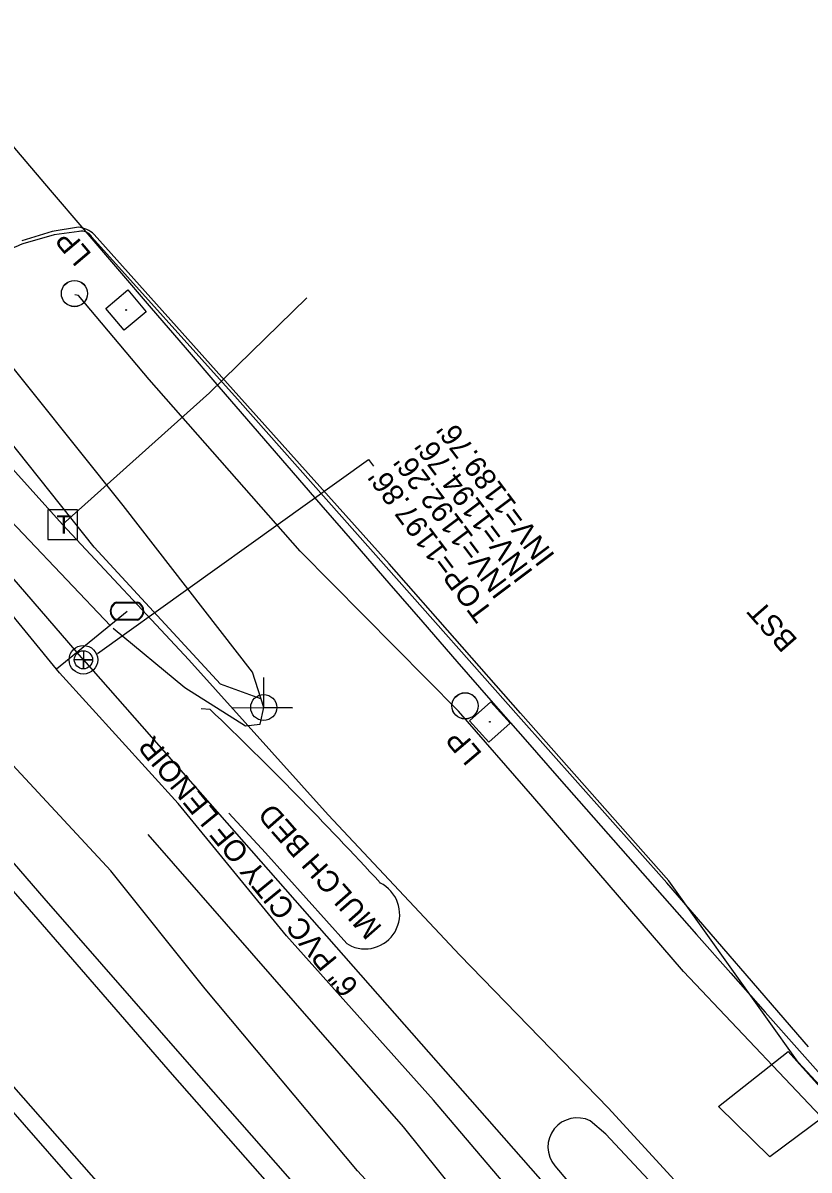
# Model space of a CAD drawing. Extents: x 1263837 to 1268319, y 770628 to 773628.
# Drawn here: x 1266473.4 to 1266621.4, y 772515.9 to 772731.9 of the extents above; entities that cross this region are included whole.
import ezdxf

# ---------------------------------------------------------------- set-up
doc = ezdxf.new("R2010")
doc.units = 0
for name, color, linetype in [('Exist Other Culture Area Outline', 7, 'Continuous'), ('Exist Other Culture Area Outline Text', 7, 'Continuous'), ('Exist Roads EOT Text', 7, 'Continuous'), ('Exist Utilities Gas UG Line SUE LOS B', 7, 'Continuous'), ('Exist Utilities Other Pole CELL', 7, 'Continuous'), ('Exist Utilities Other Pole With Base CELL', 7, 'Continuous'), ('Exist Utilities Other Pole With Base Text', 7, 'Continuous'), ('Exist Utilities Power Joint Use Telephone CELL', 7, 'Continuous'), ('Exist Utilities Power UG Cable SUE LOS B', 7, 'Continuous'), ('Exist Utilities Telephone Pedestal CELL', 7, 'Continuous'), ('Exist Utilities Telephone UG Cable SUE LOS B', 7, 'Continuous'), ('Exist Utilities Telephone UG FO SUE LOS B', 7, 'Continuous'), ('Exist Utilities TV UG Cable SUE LOS B', 7, 'Continuous'), ('Exist Utilities Water Meter CELL', 7, 'Continuous'), ('Exist Utilities Water UG Line SUE LOS B', 7, 'Continuous'), ('Exist Utilities Water UG Line SUE LOS B Text', 7, 'Continuous'), ('Pattern 2', 7, 'Continuous'), ('Prop Horizontal Alignment', 7, 'Continuous'), ('Prop Retaining Wall', 7, 'Continuous'), ('Prop SS Fill Line', 7, 'Continuous'), ('Prop SS Fill Text', 7, 'Continuous'), ('Prop SS Transition Line', 7, 'Continuous'), ('Prop WCR CELL', 7, 'Continuous'), ('Scratch_Level_2', 7, 'Continuous'), ('Scratch_Level_5', 7, 'Continuous')]:
    doc.layers.add(name, color=color, linetype=linetype)

# ---------------------------------------------------------------- blocks, each defined once
blk = doc.blocks.new('EXIST UTILITIES SANITARY SEWER MANHOLE')
at = {"layer": 'Prop WCR CELL'}
blk.add_lwpolyline([(0, 0.03425), (0, -0.03425), (0, 0), (0.03425, 0), (-0.03425, 0)], dxfattribs=at)
for radius in [0.05389, 0.03425]:
    blk.add_circle((0, 0), radius, dxfattribs=at)
blk = doc.blocks.new('EXIST UTILITIES OTHER POLE WITH BASE')
at = {"layer": 'Exist Utilities Other Pole With Base CELL'}
blk.add_line((0, 0), (0, 0), dxfattribs=at)
blk.add_lwpolyline([(-0.0545, 0.054), (0.0535, 0.054), (0.0535, -0.054), (-0.0545, -0.054), (-0.0545, 0.054)], dxfattribs=at)
blk.add_circle((0, 0), 0.00141, dxfattribs=at)
blk = doc.blocks.new('EXIST UTILITIES OTHER POLE')
at = {"layer": 'Exist Utilities Other Pole CELL'}
blk.add_circle((0, 0), 0.0493, dxfattribs=at)
blk = doc.blocks.new('EXIST UTILITIES POWER JOINT USE TELEPHONE')
at = {"layer": 'Exist Utilities Power Joint Use Telephone CELL'}
blk.add_line((0, 0), (0, 0), dxfattribs=at)
blk.add_lwpolyline([(-0.1188, 0), (0.108, -0.0008), (0, -0.0004), (0, 0.1125)], dxfattribs=at)
blk.add_circle((0, 0.0001), 0.049, dxfattribs=at)
blk = doc.blocks.new('EXIST UTILITIES TELEPHONE PEDESTAL')
at = {"layer": 'Exist Utilities Telephone Pedestal CELL'}
blk.add_line((0, 0), (0, 0), dxfattribs=at)
blk.add_lwpolyline([(-0.0545, -0.0565), (0.0574, -0.0565), (0.0574, 0.0554), (-0.0545, 0.0554), (-0.0545, -0.0565)], dxfattribs=at)
blk.add_text('T', height=0.0684, dxfattribs=at).set_placement((-0.0226, -0.0343))
blk = doc.blocks.new('EXIST UTILITIES WATER METER')
at = {"layer": 'Exist Utilities Water Meter CELL'}
blk.add_line((0, 0), (0, 0), dxfattribs=at)
for points in [[(-0.0408, 0.034), (0.0408, 0.034)], [(-0.0408, 0.0312), (0.0408, 0.0312)], [(0.0408, -0.0312), (-0.0413, -0.0312)], [(0.0408, -0.034), (-0.0413, -0.034)]]:
    blk.add_lwpolyline(points, dxfattribs=at)
for centre, radius, start, end in [((-0.0261, -0.0001), 0.0371, 113.178, 245.9794), ((-0.0259, -0.0001), 0.0347, 115.3009, 243.7824), ((0.0259, 0), 0.0371, 293.6483, 66.3084), ((0.0261, 0), 0.0345, 295.1272, 64.8728)]:
    blk.add_arc(centre, radius, start, end, dxfattribs=at)

msp = doc.modelspace()

# ---------------------------------------------------------------- linework, layer by layer
at = {"layer": 'Exist Other Culture Area Outline'}
for p, q in [((1266508.6, 772602.62), (1266506.93, 772602.75)), ((1266540.6, 772569.94), (1266540.64, 772569.95)), ((1266534.35, 772558.55), (1266535.22, 772558.03)), ((1266583.13, 772522.65), (1266580.16, 772525.14)), ((1266573.52, 772516.68), (1266590.68, 772496.49))]:
    msp.add_line(p, q, dxfattribs=at)
for points in [[(1266512.12, 772583.06), (1266519.04, 772575.61), (1266534.35, 772558.55)], [(1266626.72, 772527.83), (1266613.99, 772518.35), (1266604.34, 772527.81), (1266617.47, 772538.19), (1266626.72, 772527.83)], [(1266613.08, 772491.29), (1266597.37, 772507.37), (1266583.13, 772522.65)]]:
    msp.add_lwpolyline(points, dxfattribs=at)
for centre, major_axis, ratio, start_param, end_param in [((1266113.19, 772175.68), (-433.73, 477.36), 0.90161, 4.719151, 4.790119), ((1266537.77, 772564.05), (4.99, -4.24), 0.997797, 5.015291, 8.110014), ((1266577.73, 772520.21), (-5.31, 1.44), 0.997453, 4.519776, 7.246546)]:
    msp.add_ellipse(centre, major_axis=major_axis, ratio=ratio, start_param=start_param, end_param=end_param, dxfattribs=at)
at = {"layer": 'Exist Utilities Gas UG Line SUE LOS B'}
msp.add_lwpolyline([(1266626.3, 772417.63), (1266595.05, 772451.72), (1266564.52, 772485.15), (1266536.37, 772515.71), (1266507.66, 772549.98), (1266489.93, 772572.2), (1266467.35, 772596.54), (1266444.35, 772625.31), (1266427.08, 772644.86), (1266400.21, 772674.59), (1266378.42, 772699.08), (1266350.53, 772731.88), (1266329.01, 772758.07), (1266302.33, 772792.31)], dxfattribs=at)
at = {"layer": 'Exist Utilities Power UG Cable SUE LOS B'}
for points in [[(1266518.15, 772604.61), (1266510.56, 772607.39), (1266486.8, 772633.2), (1266461.84, 772664.46), (1266438.76, 772693.35), (1266417.71, 772720.59), (1266394.19, 772750.17), (1266376.27, 772773.54), (1266353.97, 772806.02), (1266338.19, 772829.96), (1266316.23, 772859.15), (1266292.65, 772887.5), (1266267.51, 772920.13), (1266239.14, 772953.7), (1266230.24, 772964.93), (1266247.17, 772989.49), (1266261.14, 773015.77), (1266284.95, 773046.23)], [(1266639.75, 772531.27), (1266628.04, 772521.21), (1266597.75, 772553.24), (1266569.38, 772586.24), (1266555.37, 772602.3), (1266525.58, 772632.44), (1266497.13, 772664.8), (1266483.81, 772680.6), (1266483.16, 772680.74)]]:
    msp.add_lwpolyline(points, dxfattribs=at)
at = {"layer": 'Exist Utilities Telephone UG Cable SUE LOS B'}
msp.add_lwpolyline([(1266518.7, 772602.97), (1266516.62, 772609.67), (1266492.26, 772641.05), (1266466.48, 772673.22), (1266446.59, 772700.16), (1266422.87, 772731.65)], dxfattribs=at)
at = {"layer": 'Exist Utilities Telephone UG FO SUE LOS B'}
for points in [[(1266480.79, 772637.46), (1266451.43, 772670.13), (1266443.59, 772674.8), (1266424.84, 772694.05), (1266400.93, 772715.49), (1266374.32, 772746.45), (1266346.23, 772778.43), (1266332.16, 772795.61), (1266324.39, 772799.33), (1266312.77, 772795.13), (1266304.86, 772796.49)], [(1266480.79, 772637.46), (1266508.49, 772662.27), (1266526.84, 772680.19)], [(1266796.47, 772289.4), (1266771.45, 772312.33), (1266750.58, 772335.58), (1266727.21, 772359.4), (1266705.16, 772382.3), (1266683.59, 772406.4), (1266666.51, 772424.57), (1266644.77, 772455.78), (1266623.87, 772481.67), (1266607.65, 772501.27), (1266583.62, 772527.54), (1266555.65, 772556.37), (1266530.83, 772582.8), (1266504.61, 772611.95), (1266480.79, 772637.46)], [(1266800.41, 772273.76), (1266767.21, 772276.87), (1266738.98, 772304.9), (1266717.12, 772329.73), (1266697.2, 772354.42), (1266674.28, 772381.13), (1266652.23, 772401.32), (1266633.23, 772422.49), (1266603.02, 772458.91), (1266572.11, 772490.2), (1266545, 772524.03), (1266516.46, 772556.71), (1266496.94, 772579.07)]]:
    msp.add_lwpolyline(points, dxfattribs=at)
at = {"layer": 'Exist Utilities TV UG Cable SUE LOS B'}
for points in [[(1266489.88, 772618.38), (1266465.14, 772644.38), (1266442.52, 772668.16), (1266414.85, 772694.99), (1266410.24, 772712.53)], [(1266490.34, 772617.96), (1266503.87, 772606.73), (1266515.3, 772599.56), (1266518.03, 772599.86), (1266518.7, 772602.97)]]:
    msp.add_lwpolyline(points, dxfattribs=at)
at = {"layer": 'Exist Utilities Water UG Line SUE LOS B'}
msp.add_line((1266479.66, 772610.26), (1266492.97, 772621.16), dxfattribs=at)
msp.add_lwpolyline([(1266860.23, 772190.35), (1266743.83, 772310), (1266721.02, 772333.68), (1266700.48, 772357.81), (1266674.55, 772384.08), (1266657.31, 772405.72), (1266637.24, 772428.83), (1266608.73, 772461.68), (1266579.07, 772495.61), (1266550.65, 772529.02), (1266522.97, 772560), (1266502.6, 772584.94), (1266480.26, 772609.52), (1266457.73, 772637.02), (1266437.21, 772662.96), (1266415.86, 772686.78), (1266401.76, 772699.43), (1266391.98, 772709.63), (1266367.75, 772740.95), (1266339.94, 772773.71), (1266307.71, 772809.46)], dxfattribs=at)
at = {"layer": 'Pattern 2'}
msp.add_lwpolyline([(1266487.43, 772613.18), (1266538.42, 772649.7), (1266539.37, 772648.43)], dxfattribs=at)
at = {"layer": 'Prop Horizontal Alignment'}
msp.add_arc((1275094.23, 780056.99), 11329.16, 216.983333, 223.309327, dxfattribs=at)
at = {"layer": 'Prop SS Fill Line'}
for p, q in [((1266483.93, 772692.69), (1266479.23, 772692.06)), ((1266483.93, 772692.69), (1266479.23, 772692.06)), ((1266483.93, 772692.69), (1266479.23, 772692.06)), ((1266483.93, 772692.69), (1266479.23, 772692.06)), ((1266479.23, 772692.06), (1266473.37, 772690.33)), ((1266479.23, 772692.06), (1266473.37, 772690.33)), ((1266479.23, 772692.06), (1266473.37, 772690.33)), ((1266479.23, 772692.06), (1266473.37, 772690.33))]:
    msp.add_line(p, q, dxfattribs=at)
msp.add_lwpolyline([(1266621.29, 772539.09), (1266594.58, 772569.96), (1266566.7, 772601.36), (1266541.79, 772629.48), (1266513.74, 772661.06), (1266486.36, 772691.62)], dxfattribs=at)
msp.add_lwpolyline([(1266621.29, 772539.09), (1266594.58, 772569.96), (1266566.7, 772601.36), (1266541.79, 772629.48), (1266513.74, 772661.06), (1266486.36, 772691.62)], dxfattribs=at)
msp.add_lwpolyline([(1266621.29, 772539.09), (1266594.58, 772569.96), (1266566.7, 772601.36), (1266541.79, 772629.48), (1266513.74, 772661.06), (1266486.36, 772691.62)], dxfattribs=at)
msp.add_lwpolyline([(1266621.29, 772539.09), (1266594.58, 772569.96), (1266566.7, 772601.36), (1266541.79, 772629.48), (1266513.74, 772661.06), (1266486.36, 772691.62)], dxfattribs=at)
for centre, major_axis, ratio, start_param, end_param in [((1266484.32, 772690.29), (-2.34, 0.67), 0.999121, 3.999133, 5.155852), ((1266484.32, 772690.29), (-2.34, 0.67), 0.999121, 3.999133, 5.155852), ((1266484.32, 772690.29), (-2.34, 0.67), 0.999121, 3.999133, 5.155852), ((1266484.32, 772690.29), (-2.34, 0.67), 0.999121, 3.999133, 5.155852), ((1266485.94, 772657.58), (-13.59, 32.34), 0.99962, 6.251617, 6.507022), ((1266485.94, 772657.58), (-13.59, 32.34), 0.99962, 6.251617, 6.507022), ((1266485.94, 772657.58), (-13.59, 32.34), 0.99962, 6.251617, 6.507022), ((1266485.94, 772657.58), (-13.59, 32.34), 0.99962, 6.251617, 6.507022)]:
    msp.add_ellipse(centre, major_axis=major_axis, ratio=ratio, start_param=start_param, end_param=end_param, dxfattribs=at)
at = {"layer": 'Prop SS Fill Text'}
for p, q in [((1266478.89, 772692.69), (1266473.15, 772690.89)), ((1266483.84, 772693.48), (1266478.89, 772692.69))]:
    msp.add_line(p, q, dxfattribs=at)
for points in [[(1266664.62, 772566.78), (1266661.41, 772564.36), (1266641.66, 772547.02), (1266628.62, 772535.22), (1266624.28, 772530.84), (1266619.35, 772536.2), (1266594.98, 772570.33), (1266567.08, 772601.9), (1266542.32, 772630.04), (1266513.99, 772661.63), (1266486.78, 772692.11)], [(1266357.93, 772658.32), (1266385.38, 772626.03), (1266411, 772595.83), (1266436.95, 772566.08), (1266464.45, 772534.8), (1266491.83, 772503.51), (1266517.83, 772474.24), (1266545.36, 772443.5), (1266571, 772414.52), (1266597.22, 772385.79), (1266624.11, 772356.56), (1266650.47, 772328.11), (1266677.92, 772297.91), (1266705.75, 772268.47), (1266733.32, 772238.6), (1266758.76, 772211.82)], [(1266617.67, 772409.79), (1266590.81, 772438.68), (1266561.79, 772471.1), (1266532.71, 772503.87), (1266504.74, 772535.77), (1266477.39, 772567.05), (1266451.01, 772597.54), (1266430.52, 772621.09), (1266430.29, 772621.69)]]:
    msp.add_lwpolyline(points, dxfattribs=at)
msp.add_ellipse((1266483.35, 772688.49), major_axis=(-4.34, 2.7), ratio=0.973949, start_param=4.515782, end_param=5.160122, dxfattribs=at)
at = {"layer": 'Prop SS Transition Line'}
for points in [[(1266851.72, 772155.98), (1266819.92, 772189.69), (1266786.94, 772222.96), (1266757.5, 772254.98), (1266725.07, 772288.17), (1266696.51, 772318.01), (1266668.57, 772348.72), (1266639.44, 772380.36), (1266614.35, 772407.49), (1266588.12, 772436.47), (1266559.63, 772468.18), (1266530.4, 772501.01), (1266501.55, 772533.83), (1266474.61, 772564.96), (1266448.23, 772595.11), (1266427.72, 772618.77), (1266404.36, 772646.43), (1266379.16, 772676.28)], [(1266360.72, 772660.64), (1266387.72, 772628.4), (1266413.72, 772598.24), (1266439.31, 772568.51), (1266466.94, 772536.77), (1266494, 772506.06), (1266519.96, 772476.42), (1266547.43, 772445.84), (1266573.43, 772416.92), (1266599.9, 772387.74), (1266626.38, 772358.75), (1266652.81, 772330.12), (1266681.04, 772299.87), (1266708.27, 772270.61), (1266731.59, 772245.95)]]:
    msp.add_lwpolyline(points, dxfattribs=at)
at = {"layer": 'Scratch_Level_2'}
msp.add_arc((1275094.23, 780056.99), 11459.16, 216.983333, 225.433333, dxfattribs=at)
at = {"layer": 'Scratch_Level_5'}
for q in [(1266251.71, 772881.81), (1266772.72, 772284.51)]:
    msp.add_line((1266484.76, 772611.98), q, dxfattribs=at)

# ---------------------------------------------------------------- block references
at = {"layer": 'Exist Utilities Other Pole CELL', "xscale": 50, "yscale": 50}
for p in [(1266483.07, 772680.98), (1266483.07, 772680.96), (1266556.61, 772603.31), (1266556.61, 772603.29)]:
    msp.add_blockref('EXIST UTILITIES OTHER POLE', p, dxfattribs=at)
at = {"layer": 'Exist Utilities Other Pole With Base CELL'}
for p, xscale, yscale, rotation in [((1266492.79, 772677.87), 50, 50, 40.069249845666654), ((1266561.29, 772600.28), 49.99999999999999, 50.00000000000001, 42.01204674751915)]:
    msp.add_blockref('EXIST UTILITIES OTHER POLE WITH BASE', p, dxfattribs=dict(at, xscale=xscale, yscale=yscale, rotation=rotation))
at = {"layer": 'Exist Utilities Power Joint Use Telephone CELL', "xscale": 50, "yscale": 50}
msp.add_blockref('EXIST UTILITIES POWER JOINT USE TELEPHONE', (1266518.7, 772602.99), dxfattribs=at)
at = {"layer": 'Exist Utilities Telephone Pedestal CELL', "xscale": 50, "yscale": 50}
msp.add_blockref('EXIST UTILITIES TELEPHONE PEDESTAL', (1266480.79, 772637.46), dxfattribs=at)
at = {"layer": 'Exist Utilities Water Meter CELL', "xscale": 50, "yscale": 50}
msp.add_blockref('EXIST UTILITIES WATER METER', (1266492.97, 772621.16), dxfattribs=at)
at = {"layer": 'Prop WCR CELL', "xscale": 50, "yscale": 50}
msp.add_blockref('EXIST UTILITIES SANITARY SEWER MANHOLE', (1266484.76, 772611.98), dxfattribs=at)

# ---------------------------------------------------------------- texts
at = {"layer": 'Exist Other Culture Area Outline Text'}
msp.add_text('MULCH BED', height=4, rotation=131.3556, dxfattribs=at).set_placement((1266541.15, 772561.59))
at = {"layer": 'Exist Roads EOT Text'}
msp.add_text('BST', height=4, rotation=131.3556, dxfattribs=at).set_placement((1266619.39, 772615.7))
at = {"layer": 'Exist Utilities Other Pole With Base Text'}
for p in [(1266486.45, 772688.38), (1266559.97, 772594.31)]:
    msp.add_text('LP', height=4, rotation=130.3592, dxfattribs=at).set_placement(p)
at = {"layer": 'Exist Utilities Water UG Line SUE LOS B Text'}
msp.add_text('6" PVC CITY OF LENOIR', height=4, rotation=129.329, dxfattribs=at).set_placement((1266536.76, 772550.57))
at = {"layer": 'Prop Retaining Wall'}
for s, p in [("INV=1189.76'", (1266573.68, 772631.6)), ("INV=1194.76'", (1266569.57, 772628.5)), ("INV=1192.26'", (1266565.57, 772625.49)), ("TOP=1197.86'", (1266562.02, 772621.03))]:
    msp.add_text(s, height=4, rotation=126.8686, dxfattribs=at).set_placement(p)

doc.saveas('drawing.dxf')
